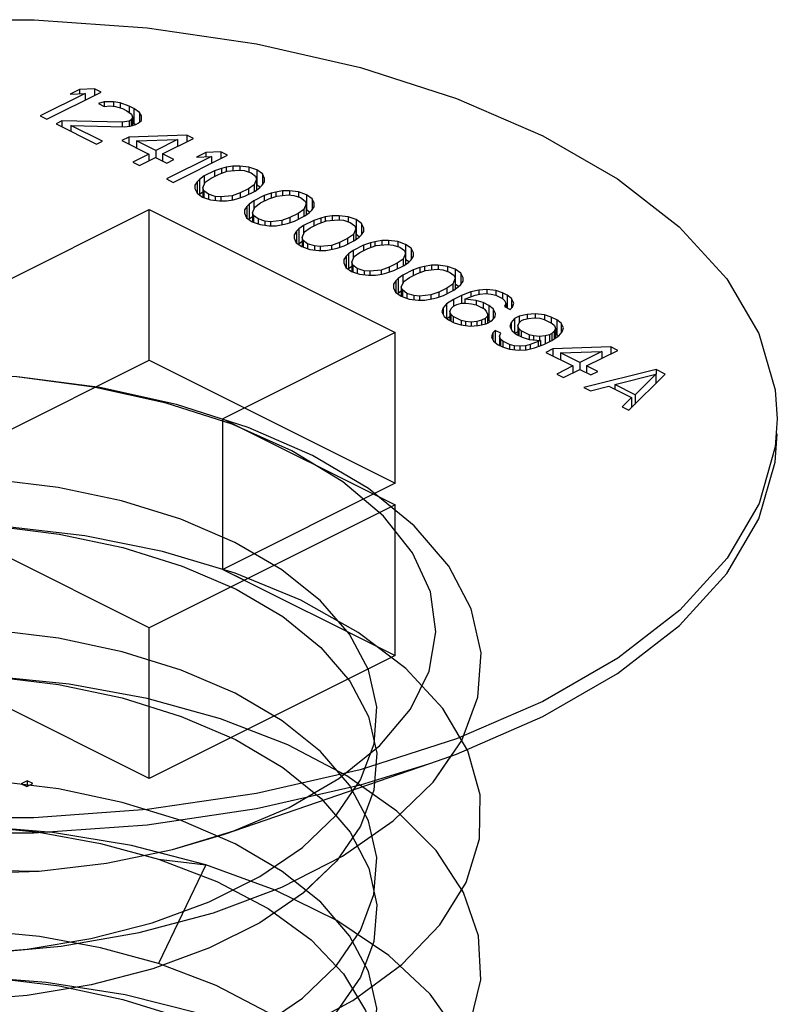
# Paper-space layout '005_EXP_CORICANT_PE_DRAWING_3_1' of a CAD drawing. Header units: millimetres. Extents: x 6 to 413, y 7 to 290.
# Tile 295 of 362: x 200.71 to 201.102, y 258.64 to 259.149. Entities that reach past the tile are written whole.
import ezdxf

# ---------------------------------------------------------------- set-up
doc = ezdxf.new("R2010")
doc.units = ezdxf.units.MM
doc.header["$LTSCALE"] = 23.1
doc.layers.get('0').update_dxf_attribs({"linetype": 'CONTINUOUS'})
doc.layers.add('124100000694A_M3X4P5_C_NI_BL80', color=7, linetype='CONTINUOUS')

# ---------------------------------------------------------------- blocks, each defined once
blk = doc.blocks.new('124100000694A_M3X4P5_C_NI_BL80', base_point=(200.6878, 258.6438))
at = {"layer": '124100000694A_M3X4P5_C_NI_BL80', "color": 7, "linetype": 'Continuous'}
for p, q in [((200.74381, 259.11125), (200.72058, 259.09963)), ((200.72408, 259.09788), (200.75208, 259.11188)), ((200.74091, 259.1133), (200.73614, 259.11091)), ((200.73614, 259.11091), (200.74381, 259.11125)), ((200.74858, 259.11363), (200.74091, 259.1133)), ((200.74091, 259.1133), (200.74091, 259.11112)), ((200.74381, 259.11125), (200.74381, 259.10775)), ((200.74858, 259.11363), (200.74858, 259.11013)), ((200.75208, 259.11188), (200.74858, 259.11363)), ((200.75374, 259.10688), (200.75078, 259.10598)), ((200.75078, 259.10598), (200.75369, 259.10452)), ((200.75369, 259.10452), (200.75665, 259.10483)), ((200.75846, 259.1069), (200.75374, 259.10688)), ((200.75374, 259.10688), (200.75374, 259.10452)), ((200.75665, 259.10483), (200.75959, 259.10455)), ((200.75846, 259.1069), (200.75846, 259.10455)), ((200.76199, 259.10633), (200.75846, 259.1069)), ((200.75959, 259.10455), (200.7631, 259.10339)), ((200.76199, 259.10633), (200.76199, 259.10376)), ((200.76666, 259.10459), (200.76199, 259.10633)), ((200.76666, 259.10459), (200.76666, 259.10129)), ((200.769, 259.10342), (200.76666, 259.10459)), ((200.72058, 259.09963), (200.72408, 259.09788)), ((200.7631, 259.10339), (200.76544, 259.10222)), ((200.76544, 259.10222), (200.76776, 259.10047)), ((200.76832, 259.099), (200.7677, 259.09752)), ((200.76776, 259.10047), (200.76832, 259.099)), ((200.76832, 259.099), (200.76832, 259.09466)), ((200.769, 259.10342), (200.769, 259.09563)), ((200.7719, 259.10137), (200.769, 259.10342)), ((200.7719, 259.10137), (200.7719, 259.09635)), ((200.77304, 259.09961), (200.7719, 259.10137)), ((200.773, 259.09725), (200.77304, 259.09961)), ((200.73173, 259.09704), (200.72875, 259.09555)), ((200.72875, 259.09555), (200.74975, 259.08505)), ((200.73173, 259.09704), (200.73173, 259.09406)), ((200.76295, 259.09632), (200.73173, 259.09704)), ((200.73639, 259.0947), (200.73639, 259.09172)), ((200.75273, 259.08654), (200.73639, 259.0947)), ((200.73639, 259.0947), (200.76408, 259.09396)), ((200.7665, 259.09692), (200.76295, 259.09632)), ((200.76295, 259.09632), (200.76295, 259.09396)), ((200.76408, 259.09396), (200.76704, 259.09427)), ((200.7677, 259.09752), (200.7665, 259.09692)), ((200.7665, 259.09692), (200.7665, 259.09427)), ((200.76704, 259.09427), (200.77, 259.09517)), ((200.7677, 259.09752), (200.7677, 259.09447)), ((200.769, 259.09563), (200.76832, 259.09597)), ((200.76975, 259.0951), (200.769, 259.09563)), ((200.77, 259.09517), (200.7712, 259.09577)), ((200.7712, 259.09577), (200.773, 259.09725)), ((200.79642, 259.08971), (200.76633, 259.08867)), ((200.79642, 259.08971), (200.79642, 259.08621)), ((200.79992, 259.08796), (200.79642, 259.08971)), ((200.74975, 259.08505), (200.75273, 259.08654)), ((200.76633, 259.08867), (200.76276, 259.08688)), ((200.76276, 259.08688), (200.77676, 259.07988)), ((200.76633, 259.08867), (200.76633, 259.0851)), ((200.77041, 259.08663), (200.79165, 259.08733)), ((200.77041, 259.08663), (200.77041, 259.08305)), ((200.78033, 259.08167), (200.77041, 259.08663)), ((200.79165, 259.08733), (200.78033, 259.08167)), ((200.78383, 259.07992), (200.79992, 259.08796)), ((200.79165, 259.08733), (200.79165, 259.08383)), ((200.77676, 259.07988), (200.76842, 259.07571)), ((200.77676, 259.07988), (200.77676, 259.07638)), ((200.78033, 259.08167), (200.78033, 259.07813)), ((200.78383, 259.07992), (200.78383, 259.07634)), ((200.78966, 259.077), (200.78383, 259.07992)), ((200.80915, 259.07858), (200.78592, 259.06696)), ((200.78942, 259.06521), (200.81742, 259.07921)), ((200.80625, 259.08063), (200.80148, 259.07824)), ((200.80148, 259.07824), (200.80915, 259.07858)), ((200.81392, 259.08096), (200.80625, 259.08063)), ((200.80625, 259.08063), (200.80625, 259.07845)), ((200.80915, 259.07858), (200.80915, 259.07508)), ((200.81392, 259.08096), (200.81392, 259.07746)), ((200.81742, 259.07921), (200.81392, 259.08096)), ((200.76842, 259.07571), (200.77192, 259.07396)), ((200.77192, 259.07396), (200.78026, 259.07813)), ((200.78026, 259.07813), (200.78609, 259.07522)), ((200.78609, 259.07522), (200.78966, 259.077)), ((200.82025, 259.07363), (200.8167, 259.07302)), ((200.82378, 259.07365), (200.82025, 259.07363)), ((200.82025, 259.07363), (200.82025, 259.07127)), ((200.82378, 259.07365), (200.82378, 259.07158)), ((200.82849, 259.07308), (200.82378, 259.07365)), ((200.8054, 259.06854), (200.80301, 259.06676)), ((200.81076, 259.07122), (200.8054, 259.06854)), ((200.8054, 259.06854), (200.8054, 259.06406)), ((200.80892, 259.06738), (200.81309, 259.06946)), ((200.81433, 259.07242), (200.81076, 259.07122)), ((200.81076, 259.07122), (200.81076, 259.0683)), ((200.81309, 259.06946), (200.81724, 259.07096)), ((200.8167, 259.07302), (200.81433, 259.07242)), ((200.81433, 259.07242), (200.81433, 259.06991)), ((200.8167, 259.07302), (200.8167, 259.07076)), ((200.81724, 259.07096), (200.82315, 259.07158)), ((200.82315, 259.07158), (200.82609, 259.0713)), ((200.82609, 259.0713), (200.82961, 259.07014)), ((200.82849, 259.07308), (200.82849, 259.07051)), ((200.83258, 259.07163), (200.82849, 259.07308)), ((200.82961, 259.07014), (200.83193, 259.06838)), ((200.83193, 259.06838), (200.83249, 259.06691)), ((200.83258, 259.07163), (200.83258, 259.06383)), ((200.83549, 259.06958), (200.83258, 259.07163)), ((200.83549, 259.06958), (200.83549, 259.06387)), ((200.83662, 259.06723), (200.83549, 259.06958)), ((200.78592, 259.06696), (200.78942, 259.06521)), ((200.80059, 259.0638), (200.80055, 259.06203)), ((200.8018, 259.06557), (200.80059, 259.0638)), ((200.80059, 259.0638), (200.80059, 259.06203)), ((200.80301, 259.06676), (200.8018, 259.06557)), ((200.8018, 259.06557), (200.8018, 259.05968)), ((200.80301, 259.06676), (200.80301, 259.05896)), ((200.80468, 259.06234), (200.80592, 259.0653)), ((200.80592, 259.0653), (200.80892, 259.06738)), ((200.83124, 259.06396), (200.82825, 259.06188)), ((200.83249, 259.06691), (200.83124, 259.06396)), ((200.83124, 259.06396), (200.83124, 259.06046)), ((200.83249, 259.06691), (200.83249, 259.06125)), ((200.83427, 259.06265), (200.83258, 259.06383)), ((200.83416, 259.0625), (200.83537, 259.06368)), ((200.83537, 259.06368), (200.83658, 259.06546)), ((200.83658, 259.06546), (200.83662, 259.06723)), ((200.80055, 259.06203), (200.80168, 259.05968)), ((200.80168, 259.05968), (200.80458, 259.05763)), ((200.80301, 259.05896), (200.80288, 259.05883)), ((200.80468, 259.06021), (200.80301, 259.05896)), ((200.80468, 259.06234), (200.80468, 259.05763)), ((200.80524, 259.06087), (200.80468, 259.06234)), ((200.80524, 259.06087), (200.80524, 259.05739)), ((200.80756, 259.05912), (200.80524, 259.06087)), ((200.80756, 259.05912), (200.80756, 259.05657)), ((200.81107, 259.05796), (200.80756, 259.05912)), ((200.81992, 259.0583), (200.81402, 259.05768)), ((200.82408, 259.05979), (200.81992, 259.0583)), ((200.81992, 259.0583), (200.81992, 259.05624)), ((200.82825, 259.06188), (200.82408, 259.05979)), ((200.82408, 259.05979), (200.82408, 259.05726)), ((200.8264, 259.05804), (200.83177, 259.06072)), ((200.82825, 259.06188), (200.82825, 259.05896)), ((200.83643, 259.05838), (200.83107, 259.0557)), ((200.83177, 259.06072), (200.83416, 259.0625)), ((200.83999, 259.05958), (200.83643, 259.05838)), ((200.83643, 259.05838), (200.83643, 259.05547)), ((200.84237, 259.06018), (200.83999, 259.05958)), ((200.83999, 259.05958), (200.83999, 259.05707)), ((200.84592, 259.06079), (200.84237, 259.06018)), ((200.84237, 259.06018), (200.84237, 259.05793)), ((200.84291, 259.05812), (200.84882, 259.05874)), ((200.84945, 259.06081), (200.84592, 259.06079)), ((200.84592, 259.06079), (200.84592, 259.05844)), ((200.84882, 259.05874), (200.85176, 259.05847)), ((200.84945, 259.06081), (200.84945, 259.05874)), ((200.85416, 259.06025), (200.84945, 259.06081)), ((200.85176, 259.05847), (200.85527, 259.0573)), ((200.85416, 259.06025), (200.85416, 259.05767)), ((200.85825, 259.05879), (200.85416, 259.06025)), ((200.85825, 259.05879), (200.85825, 259.051)), ((200.86116, 259.05675), (200.85825, 259.05879)), ((200.80458, 259.05763), (200.80868, 259.05618)), ((200.80868, 259.05618), (200.81338, 259.05561)), ((200.81107, 259.05796), (200.81107, 259.05589)), ((200.81402, 259.05768), (200.81107, 259.05796)), ((200.81338, 259.05561), (200.81692, 259.05563)), ((200.81402, 259.05768), (200.81402, 259.05561)), ((200.81692, 259.05563), (200.82047, 259.05624)), ((200.82047, 259.05624), (200.82284, 259.05684)), ((200.82284, 259.05684), (200.8264, 259.05804)), ((200.82868, 259.05392), (200.82747, 259.05274)), ((200.83107, 259.0557), (200.82868, 259.05392)), ((200.82868, 259.05392), (200.82868, 259.04613)), ((200.83107, 259.0557), (200.83107, 259.05122)), ((200.83159, 259.05246), (200.83458, 259.05454)), ((200.83458, 259.05454), (200.83875, 259.05663)), ((200.83875, 259.05663), (200.84291, 259.05812)), ((200.85527, 259.0573), (200.8576, 259.05555)), ((200.85815, 259.05408), (200.85691, 259.05112)), ((200.8576, 259.05555), (200.85815, 259.05408)), ((200.85815, 259.05408), (200.85815, 259.04842)), ((200.86116, 259.05675), (200.86116, 259.05103)), ((200.86229, 259.05439), (200.86116, 259.05675)), ((200.86225, 259.05263), (200.86229, 259.05439)), ((200.6878, 259.00656), (200.7769, 259.0511)), ((200.7769, 258.97316), (200.7769, 259.0511)), ((200.7769, 259.0511), (200.90418, 258.98746)), ((200.82625, 259.05096), (200.82622, 259.04919)), ((200.82622, 259.04919), (200.82735, 259.04684)), ((200.82747, 259.05274), (200.82625, 259.05096)), ((200.82625, 259.05096), (200.82625, 259.04919)), ((200.82747, 259.05274), (200.82747, 259.04684)), ((200.83035, 259.04951), (200.83159, 259.05246)), ((200.83035, 259.04951), (200.83035, 259.04479)), ((200.83091, 259.04804), (200.83035, 259.04951)), ((200.83091, 259.04804), (200.83091, 259.04456)), ((200.83323, 259.04628), (200.83091, 259.04804)), ((200.85392, 259.04904), (200.84975, 259.04696)), ((200.85691, 259.05112), (200.85392, 259.04904)), ((200.85392, 259.04904), (200.85392, 259.04613)), ((200.85691, 259.05112), (200.85691, 259.04762)), ((200.85743, 259.04788), (200.85983, 259.04967)), ((200.85993, 259.04981), (200.85825, 259.051)), ((200.85983, 259.04967), (200.86103, 259.05085)), ((200.86103, 259.05085), (200.86225, 259.05263)), ((200.87512, 259.04798), (200.87158, 259.04796)), ((200.87512, 259.04798), (200.87512, 259.04591)), ((200.87982, 259.04741), (200.87512, 259.04798)), ((200.82735, 259.04684), (200.83025, 259.04479)), ((200.82868, 259.04613), (200.82854, 259.046)), ((200.83035, 259.04737), (200.82868, 259.04613)), ((200.83025, 259.04479), (200.83435, 259.04334)), ((200.83323, 259.04628), (200.83323, 259.04374)), ((200.83674, 259.04512), (200.83323, 259.04628)), ((200.83435, 259.04334), (200.83905, 259.04278)), ((200.83674, 259.04512), (200.83674, 259.04305)), ((200.83968, 259.04484), (200.83674, 259.04512)), ((200.84559, 259.04546), (200.83968, 259.04484)), ((200.83968, 259.04484), (200.83968, 259.04278)), ((200.84259, 259.0428), (200.84614, 259.0434)), ((200.84975, 259.04696), (200.84559, 259.04546)), ((200.84559, 259.04546), (200.84559, 259.0434)), ((200.84614, 259.0434), (200.84851, 259.04401)), ((200.84851, 259.04401), (200.85207, 259.0452)), ((200.84975, 259.04696), (200.84975, 259.04442)), ((200.85207, 259.0452), (200.85743, 259.04788)), ((200.8621, 259.04555), (200.85674, 259.04287)), ((200.86025, 259.04171), (200.86442, 259.04379)), ((200.86566, 259.04675), (200.8621, 259.04555)), ((200.8621, 259.04555), (200.8621, 259.04263)), ((200.86442, 259.04379), (200.86858, 259.04529)), ((200.86803, 259.04735), (200.86566, 259.04675)), ((200.86566, 259.04675), (200.86566, 259.04424)), ((200.87158, 259.04796), (200.86803, 259.04735)), ((200.86803, 259.04735), (200.86803, 259.04509)), ((200.86858, 259.04529), (200.87449, 259.04591)), ((200.87158, 259.04796), (200.87158, 259.04561)), ((200.87449, 259.04591), (200.87743, 259.04563)), ((200.87743, 259.04563), (200.88094, 259.04447)), ((200.87982, 259.04741), (200.87982, 259.04484)), ((200.88392, 259.04596), (200.87982, 259.04741)), ((200.88094, 259.04447), (200.88326, 259.04271)), ((200.88392, 259.04596), (200.88392, 259.03817)), ((200.88683, 259.04391), (200.88392, 259.04596)), ((200.88683, 259.04391), (200.88683, 259.0382)), ((200.88795, 259.04156), (200.88683, 259.04391)), ((200.83905, 259.04278), (200.84259, 259.0428)), ((200.85192, 259.03813), (200.85189, 259.03636)), ((200.85314, 259.0399), (200.85192, 259.03813)), ((200.85192, 259.03813), (200.85192, 259.03636)), ((200.85434, 259.04109), (200.85314, 259.0399)), ((200.85314, 259.0399), (200.85314, 259.03401)), ((200.85674, 259.04287), (200.85434, 259.04109)), ((200.85434, 259.04109), (200.85434, 259.03329)), ((200.85602, 259.03668), (200.85726, 259.03963)), ((200.85674, 259.04287), (200.85674, 259.03839)), ((200.85726, 259.03963), (200.86025, 259.04171)), ((200.88258, 259.03829), (200.87959, 259.03621)), ((200.88382, 259.04124), (200.88258, 259.03829)), ((200.88258, 259.03829), (200.88258, 259.03479)), ((200.88326, 259.04271), (200.88382, 259.04124)), ((200.88382, 259.04124), (200.88382, 259.03559)), ((200.8856, 259.03698), (200.88392, 259.03817)), ((200.8855, 259.03683), (200.8867, 259.03802)), ((200.8867, 259.03802), (200.88792, 259.03979)), ((200.88792, 259.03979), (200.88795, 259.04156)), ((200.85189, 259.03636), (200.85302, 259.03401)), ((200.85302, 259.03401), (200.85592, 259.03196)), ((200.85434, 259.03329), (200.85421, 259.03316)), ((200.85602, 259.03454), (200.85434, 259.03329)), ((200.85602, 259.03668), (200.85602, 259.03196)), ((200.85658, 259.03521), (200.85602, 259.03668)), ((200.85658, 259.03521), (200.85658, 259.03173)), ((200.8589, 259.03345), (200.85658, 259.03521)), ((200.8589, 259.03345), (200.8589, 259.0309)), ((200.86241, 259.03229), (200.8589, 259.03345)), ((200.87542, 259.03413), (200.87126, 259.03263)), ((200.87959, 259.03621), (200.87542, 259.03413)), ((200.87542, 259.03413), (200.87542, 259.03159)), ((200.87774, 259.03237), (200.8831, 259.03505)), ((200.87959, 259.03621), (200.87959, 259.03329)), ((200.88777, 259.03272), (200.88241, 259.03004)), ((200.8831, 259.03505), (200.8855, 259.03683)), ((200.89133, 259.03391), (200.88777, 259.03272)), ((200.88777, 259.03272), (200.88777, 259.0298)), ((200.8937, 259.03452), (200.89133, 259.03391)), ((200.89133, 259.03391), (200.89133, 259.03141)), ((200.89725, 259.03512), (200.8937, 259.03452)), ((200.8937, 259.03452), (200.8937, 259.03226)), ((200.89425, 259.03246), (200.90016, 259.03308)), ((200.90079, 259.03514), (200.89725, 259.03512)), ((200.89725, 259.03512), (200.89725, 259.03277)), ((200.90016, 259.03308), (200.9031, 259.0328)), ((200.90079, 259.03514), (200.90079, 259.03308)), ((200.90549, 259.03458), (200.90079, 259.03514)), ((200.9031, 259.0328), (200.90661, 259.03164)), ((200.90549, 259.03458), (200.90549, 259.03201)), ((200.90959, 259.03313), (200.90549, 259.03458)), ((200.90959, 259.03313), (200.90959, 259.02533)), ((200.91249, 259.03108), (200.90959, 259.03313)), ((200.85592, 259.03196), (200.86002, 259.03051)), ((200.86002, 259.03051), (200.86472, 259.02994)), ((200.86241, 259.03229), (200.86241, 259.03022)), ((200.86535, 259.03201), (200.86241, 259.03229)), ((200.86472, 259.02994), (200.86826, 259.02996)), ((200.87126, 259.03263), (200.86535, 259.03201)), ((200.86535, 259.03201), (200.86535, 259.02994)), ((200.86826, 259.02996), (200.87181, 259.03057)), ((200.87126, 259.03263), (200.87126, 259.03057)), ((200.87181, 259.03057), (200.87418, 259.03117)), ((200.87418, 259.03117), (200.87774, 259.03237)), ((200.88001, 259.02825), (200.87881, 259.02707)), ((200.88241, 259.03004), (200.88001, 259.02825)), ((200.88001, 259.02825), (200.88001, 259.02046)), ((200.88241, 259.03004), (200.88241, 259.02556)), ((200.88293, 259.0268), (200.88592, 259.02888)), ((200.88592, 259.02888), (200.89009, 259.03096)), ((200.89009, 259.03096), (200.89425, 259.03246)), ((200.90661, 259.03164), (200.90893, 259.02988)), ((200.90949, 259.02841), (200.90825, 259.02546)), ((200.90893, 259.02988), (200.90949, 259.02841)), ((200.90949, 259.02841), (200.90949, 259.02275)), ((200.91249, 259.03108), (200.91249, 259.02536)), ((200.91362, 259.02873), (200.91249, 259.03108)), ((200.91359, 259.02696), (200.91362, 259.02873)), ((200.87759, 259.02529), (200.87755, 259.02353)), ((200.87755, 259.02353), (200.87868, 259.02117)), ((200.87881, 259.02707), (200.87759, 259.02529)), ((200.87759, 259.02529), (200.87759, 259.02353)), ((200.87881, 259.02707), (200.87881, 259.02117)), ((200.88169, 259.02384), (200.88293, 259.0268)), ((200.88169, 259.02384), (200.88169, 259.01913)), ((200.88225, 259.02237), (200.88169, 259.02384)), ((200.90526, 259.02338), (200.90109, 259.02129)), ((200.90825, 259.02546), (200.90526, 259.02338)), ((200.90526, 259.02338), (200.90526, 259.02046)), ((200.90825, 259.02546), (200.90825, 259.02196)), ((200.90877, 259.02222), (200.91117, 259.024)), ((200.91127, 259.02415), (200.90959, 259.02533)), ((200.91117, 259.024), (200.91237, 259.02518)), ((200.91237, 259.02518), (200.91359, 259.02696)), ((200.87868, 259.02117), (200.88159, 259.01913)), ((200.88001, 259.02046), (200.87988, 259.02033)), ((200.88169, 259.02171), (200.88001, 259.02046)), ((200.88159, 259.01913), (200.88568, 259.01767)), ((200.88225, 259.02237), (200.88225, 259.01889)), ((200.88457, 259.02062), (200.88225, 259.02237)), ((200.88457, 259.02062), (200.88457, 259.01807)), ((200.88808, 259.01945), (200.88457, 259.02062)), ((200.88568, 259.01767), (200.89039, 259.01711)), ((200.88808, 259.01945), (200.88808, 259.01739)), ((200.89102, 259.01918), (200.88808, 259.01945)), ((200.89693, 259.0198), (200.89102, 259.01918)), ((200.89102, 259.01918), (200.89102, 259.01711)), ((200.89392, 259.01713), (200.89747, 259.01774)), ((200.90109, 259.02129), (200.89693, 259.0198)), ((200.89693, 259.0198), (200.89693, 259.01774)), ((200.89747, 259.01774), (200.89985, 259.01834)), ((200.89985, 259.01834), (200.90341, 259.01954)), ((200.90109, 259.02129), (200.90109, 259.01875)), ((200.90341, 259.01954), (200.90877, 259.02222)), ((200.91344, 259.01988), (200.90807, 259.0172)), ((200.91159, 259.01604), (200.91576, 259.01813)), ((200.917, 259.02108), (200.91344, 259.01988)), ((200.91344, 259.01988), (200.91344, 259.01697)), ((200.91576, 259.01813), (200.91992, 259.01962)), ((200.91937, 259.02168), (200.917, 259.02108)), ((200.917, 259.02108), (200.917, 259.01857)), ((200.92292, 259.02229), (200.91937, 259.02168)), ((200.91937, 259.02168), (200.91937, 259.01943)), ((200.91992, 259.01962), (200.92582, 259.02024)), ((200.92646, 259.02231), (200.92292, 259.02229)), ((200.92292, 259.02229), (200.92292, 259.01994)), ((200.92582, 259.02024), (200.92877, 259.01996)), ((200.92646, 259.02231), (200.92646, 259.02024)), ((200.93116, 259.02174), (200.92646, 259.02231)), ((200.92877, 259.01996), (200.93228, 259.0188)), ((200.93116, 259.02174), (200.93116, 259.01917)), ((200.93526, 259.02029), (200.93116, 259.02174)), ((200.93228, 259.0188), (200.9346, 259.01705)), ((200.93526, 259.02029), (200.93526, 259.0125)), ((200.93816, 259.01824), (200.93526, 259.02029)), ((200.93816, 259.01824), (200.93816, 259.01253)), ((200.93929, 259.01589), (200.93816, 259.01824)), ((200.89039, 259.01711), (200.89392, 259.01713)), ((200.90326, 259.01246), (200.90322, 259.01069)), ((200.90448, 259.01424), (200.90326, 259.01246)), ((200.90326, 259.01246), (200.90326, 259.01069)), ((200.90568, 259.01542), (200.90448, 259.01424)), ((200.90448, 259.01424), (200.90448, 259.00834)), ((200.90807, 259.0172), (200.90568, 259.01542)), ((200.90568, 259.01542), (200.90568, 259.00763)), ((200.90735, 259.01101), (200.9086, 259.01396)), ((200.90807, 259.0172), (200.90807, 259.01272)), ((200.9086, 259.01396), (200.91159, 259.01604)), ((200.93392, 259.01262), (200.93093, 259.01054)), ((200.93516, 259.01558), (200.93392, 259.01262)), ((200.93392, 259.01262), (200.93392, 259.00912)), ((200.9346, 259.01705), (200.93516, 259.01558)), ((200.93516, 259.01558), (200.93516, 259.00992)), ((200.93694, 259.01131), (200.93526, 259.0125)), ((200.93683, 259.01116), (200.93804, 259.01235)), ((200.93804, 259.01235), (200.93925, 259.01412)), ((200.93925, 259.01412), (200.93929, 259.01589)), ((200.90322, 259.01069), (200.90435, 259.00834)), ((200.90435, 259.00834), (200.90726, 259.00629)), ((200.90568, 259.00763), (200.90555, 259.0075)), ((200.90735, 259.00887), (200.90568, 259.00763)), ((200.90735, 259.01101), (200.90735, 259.00629)), ((200.90791, 259.00954), (200.90735, 259.01101)), ((200.90791, 259.00954), (200.90791, 259.00606)), ((200.91023, 259.00778), (200.90791, 259.00954)), ((200.91023, 259.00778), (200.91023, 259.00524)), ((200.91375, 259.00662), (200.91023, 259.00778)), ((200.92675, 259.00846), (200.9226, 259.00696)), ((200.93093, 259.01054), (200.92675, 259.00846)), ((200.92675, 259.00846), (200.92675, 259.00592)), ((200.92908, 259.0067), (200.93444, 259.00938)), ((200.93093, 259.01054), (200.93093, 259.00763)), ((200.93444, 259.00938), (200.93683, 259.01116)), ((200.94326, 259.00854), (200.93851, 259.00675)), ((200.94741, 259.00945), (200.94326, 259.00854)), ((200.94326, 259.00854), (200.94326, 259.00595)), ((200.94558, 259.00679), (200.94795, 259.00739)), ((200.95154, 259.00977), (200.94741, 259.00945)), ((200.94741, 259.00945), (200.94741, 259.00739)), ((200.94795, 259.00739), (200.95091, 259.0077)), ((200.95091, 259.0077), (200.95385, 259.00742)), ((200.95154, 259.00977), (200.95154, 259.0077)), ((200.95625, 259.0092), (200.95154, 259.00977)), ((200.95385, 259.00742), (200.9562, 259.00684)), ((200.95625, 259.0092), (200.95625, 259.00684)), ((200.95976, 259.00804), (200.95625, 259.0092)), ((200.95976, 259.00804), (200.95976, 259.00509)), ((200.96209, 259.00687), (200.95976, 259.00804)), ((200.90726, 259.00629), (200.91135, 259.00484)), ((200.91135, 259.00484), (200.91606, 259.00427)), ((200.91375, 259.00662), (200.91375, 259.00455)), ((200.91669, 259.00634), (200.91375, 259.00662)), ((200.91606, 259.00427), (200.91959, 259.00429)), ((200.9226, 259.00696), (200.91669, 259.00634)), ((200.91669, 259.00634), (200.91669, 259.00427)), ((200.91959, 259.00429), (200.92314, 259.0049)), ((200.9226, 259.00696), (200.9226, 259.0049)), ((200.92314, 259.0049), (200.92551, 259.0055)), ((200.92551, 259.0055), (200.92908, 259.0067)), ((200.93075, 259.00229), (200.92894, 259.00022)), ((200.93434, 259.00467), (200.93075, 259.00229)), ((200.93075, 259.00229), (200.93075, 258.9948)), ((200.93851, 259.00675), (200.93434, 259.00467)), ((200.93434, 259.00467), (200.93434, 259.00113)), ((200.93605, 259.00202), (200.93842, 259.00262)), ((200.93842, 259.00262), (200.94078, 259.00264)), ((200.93851, 259.00675), (200.93851, 259.00262)), ((200.94023, 259.0047), (200.94143, 259.00529)), ((200.94023, 259.0047), (200.94023, 259.00264)), ((200.94612, 259.00414), (200.94023, 259.0047)), ((200.94078, 259.00264), (200.94372, 259.00236)), ((200.94143, 259.00529), (200.94558, 259.00679)), ((200.94372, 259.00236), (200.94607, 259.00178)), ((200.94612, 259.00414), (200.94612, 259.00178)), ((200.94963, 259.00298), (200.94612, 259.00414)), ((200.94963, 259.00298), (200.94963, 259)), ((200.95255, 259.00152), (200.94963, 259.00298)), ((200.9562, 259.00684), (200.9597, 259.00509)), ((200.9597, 259.00509), (200.96085, 259.00392)), ((200.96141, 259.00245), (200.96079, 259.00097)), ((200.96085, 259.00392), (200.96141, 259.00245)), ((200.96141, 259.00245), (200.96141, 259.00066)), ((200.96209, 259.00687), (200.96209, 259.00032)), ((200.96441, 259.00512), (200.96209, 259.00687)), ((200.96441, 259.00512), (200.96441, 259.00021)), ((200.96554, 259.00277), (200.96441, 259.00512)), ((200.96491, 259.0007), (200.96554, 259.00277)), ((200.92894, 259.00022), (200.92831, 258.99815)), ((200.92831, 258.99815), (200.92944, 258.9958)), ((200.92894, 259.00022), (200.92894, 258.99683)), ((200.93244, 258.99847), (200.93306, 258.99994)), ((200.93244, 258.99847), (200.93244, 258.9937)), ((200.933, 258.997), (200.93244, 258.99847)), ((200.93306, 258.99994), (200.93426, 259.00113)), ((200.93426, 259.00113), (200.93605, 259.00202)), ((200.94607, 259.00178), (200.95015, 258.99974)), ((200.95015, 258.99974), (200.95131, 258.99857)), ((200.95131, 258.99857), (200.95186, 258.99709)), ((200.95186, 258.99709), (200.95184, 258.99592)), ((200.95255, 259.00152), (200.95255, 258.99372)), ((200.95487, 258.99976), (200.95255, 259.00152)), ((200.95487, 258.99976), (200.95487, 258.99439)), ((200.956, 258.99741), (200.95487, 258.99976)), ((200.95596, 258.99564), (200.956, 258.99741)), ((200.96079, 259.00097), (200.96371, 258.99951)), ((200.96371, 258.99951), (200.96491, 259.0007)), ((200.97663, 258.99722), (200.97249, 258.99691)), ((200.97663, 258.99722), (200.97663, 258.99516)), ((200.98133, 258.99666), (200.97663, 258.99722)), ((200.92944, 258.9958), (200.93176, 258.99404)), ((200.93244, 258.99561), (200.93097, 258.99464)), ((200.93176, 258.99404), (200.93467, 258.99258)), ((200.933, 258.997), (200.933, 258.99342)), ((200.93415, 258.99582), (200.933, 258.997)), ((200.93415, 258.99582), (200.93415, 258.99284)), ((200.93824, 258.99378), (200.93415, 258.99582)), ((200.93467, 258.99258), (200.93819, 258.99142)), ((200.93824, 258.99378), (200.93824, 258.99142)), ((200.94058, 258.9932), (200.93824, 258.99378)), ((200.94058, 258.9932), (200.94058, 258.99113)), ((200.94352, 258.99292), (200.94058, 258.9932)), ((200.94648, 258.99323), (200.94352, 258.99292)), ((200.94352, 258.99292), (200.94352, 258.99086)), ((200.94885, 258.99384), (200.94648, 258.99323)), ((200.94648, 258.99323), (200.94648, 258.99117)), ((200.94702, 258.99117), (200.95117, 258.99208)), ((200.95064, 258.99473), (200.94885, 258.99384)), ((200.94885, 258.99384), (200.94885, 258.99157)), ((200.95184, 258.99592), (200.95064, 258.99473)), ((200.95064, 258.99473), (200.95064, 258.99208)), ((200.95117, 258.99208), (200.95415, 258.99357)), ((200.95184, 258.99592), (200.95184, 258.99242)), ((200.95255, 258.99372), (200.95186, 258.99407)), ((200.95331, 258.99315), (200.95255, 258.99372)), ((200.95415, 258.99357), (200.95596, 258.99564)), ((200.96415, 258.99274), (200.96352, 258.99067)), ((200.96596, 258.99481), (200.96415, 258.99274)), ((200.96415, 258.99274), (200.96415, 258.98935)), ((200.96835, 258.996), (200.96596, 258.99481)), ((200.96596, 258.99481), (200.96596, 258.98732)), ((200.96765, 258.99099), (200.96827, 258.99246)), ((200.96827, 258.99246), (200.96948, 258.99365)), ((200.97249, 258.99691), (200.96835, 258.996)), ((200.96835, 258.996), (200.96835, 258.99246)), ((200.96948, 258.99365), (200.97067, 258.99425)), ((200.97067, 258.99425), (200.97304, 258.99485)), ((200.97249, 258.99691), (200.97249, 258.99485)), ((200.97304, 258.99485), (200.97599, 258.99516)), ((200.97599, 258.99516), (200.97893, 258.99488)), ((200.97893, 258.99488), (200.98128, 258.9943)), ((200.98128, 258.9943), (200.98536, 258.99226)), ((200.98133, 258.99666), (200.98133, 258.9943)), ((200.98484, 258.9955), (200.98133, 258.99666)), ((200.98484, 258.9955), (200.98484, 258.99252)), ((200.98776, 258.99404), (200.98484, 258.9955)), ((200.98536, 258.99226), (200.98652, 258.99109)), ((200.98776, 258.99404), (200.98776, 258.98625)), ((200.99008, 258.99228), (200.98776, 258.99404)), ((200.99008, 258.99228), (200.99008, 258.9873)), ((200.99121, 258.98993), (200.99008, 258.99228)), ((200.90418, 258.98746), (200.81508, 258.94292)), ((200.93819, 258.99142), (200.94289, 258.99086)), ((200.94289, 258.99086), (200.94702, 258.99117)), ((200.95461, 258.98738), (200.95397, 258.98532)), ((200.95581, 258.98857), (200.95461, 258.98738)), ((200.95461, 258.98738), (200.95461, 258.984)), ((200.95581, 258.98857), (200.95581, 258.98243)), ((200.95873, 258.98711), (200.95581, 258.98857)), ((200.95811, 258.98563), (200.95873, 258.98711)), ((200.96352, 258.99067), (200.96465, 258.98832)), ((200.96465, 258.98832), (200.96697, 258.98656)), ((200.96765, 258.98786), (200.96621, 258.98714)), ((200.96765, 258.99099), (200.96765, 258.98622)), ((200.96821, 258.98952), (200.96765, 258.99099)), ((200.96821, 258.98952), (200.96821, 258.98594)), ((200.96936, 258.98834), (200.96821, 258.98952)), ((200.96936, 258.98834), (200.96936, 258.98537)), ((200.97345, 258.9863), (200.96936, 258.98834)), ((200.98525, 258.98695), (200.98406, 258.98636)), ((200.98646, 258.98814), (200.98525, 258.98695)), ((200.98525, 258.98695), (200.98525, 258.98342)), ((200.98708, 258.98962), (200.98646, 258.98814)), ((200.98646, 258.98814), (200.98646, 258.98426)), ((200.98652, 258.99109), (200.98708, 258.98962)), ((200.98708, 258.98962), (200.98708, 258.98467)), ((200.98876, 258.98579), (200.99058, 258.98787)), ((200.99058, 258.98787), (200.99121, 258.98993)), ((200.95397, 258.98532), (200.9551, 258.98296)), ((200.9551, 258.98296), (200.95742, 258.98121)), ((200.95811, 258.98563), (200.95811, 258.98087)), ((200.95867, 258.98416), (200.95811, 258.98563)), ((200.95867, 258.98416), (200.95867, 258.98059)), ((200.95982, 258.98299), (200.95867, 258.98416)), ((200.95982, 258.98299), (200.95982, 258.98004)), ((200.96332, 258.98124), (200.95982, 258.98299)), ((200.96697, 258.98656), (200.96989, 258.9851)), ((200.96989, 258.9851), (200.9734, 258.98394)), ((200.9734, 258.98394), (200.97928, 258.98339)), ((200.97345, 258.9863), (200.97345, 258.98394)), ((200.97579, 258.98572), (200.97345, 258.9863)), ((200.97809, 258.98279), (200.97393, 258.98129)), ((200.97579, 258.98572), (200.97579, 258.98372)), ((200.97874, 258.98545), (200.97579, 258.98572)), ((200.97928, 258.98339), (200.97809, 258.98279)), ((200.97809, 258.98279), (200.97809, 258.98023)), ((200.98169, 258.98576), (200.97874, 258.98545)), ((200.97874, 258.98545), (200.97874, 258.98339)), ((200.97928, 258.98339), (200.97928, 258.98068)), ((200.98101, 258.98133), (200.98518, 258.98342)), ((200.98406, 258.98636), (200.98169, 258.98576)), ((200.98169, 258.98576), (200.98169, 258.98167)), ((200.98406, 258.98636), (200.98406, 258.98286)), ((200.98518, 258.98342), (200.98876, 258.98579)), ((200.98776, 258.98625), (200.98708, 258.98659)), ((200.98862, 258.9856), (200.98776, 258.98625)), ((200.95742, 258.98121), (200.95976, 258.98004)), ((200.95976, 258.98004), (200.96327, 258.97888)), ((200.96327, 258.97888), (200.96797, 258.97832)), ((200.96332, 258.98124), (200.96332, 258.97888)), ((200.96567, 258.98066), (200.96332, 258.98124)), ((200.96567, 258.98066), (200.96567, 258.97859)), ((200.96861, 258.98038), (200.96567, 258.98066)), ((200.96797, 258.97832), (200.97211, 258.97863)), ((200.97156, 258.98069), (200.96861, 258.98038)), ((200.96861, 258.98038), (200.96861, 258.97832)), ((200.97393, 258.98129), (200.97156, 258.98069)), ((200.97156, 258.98069), (200.97156, 258.97863)), ((200.97211, 258.97863), (200.97625, 258.97954)), ((200.97393, 258.98129), (200.97393, 258.97903)), ((200.97625, 258.97954), (200.98101, 258.98133)), ((200.98567, 258.979), (200.9821, 258.97721)), ((200.9821, 258.97721), (200.9961, 258.97021)), ((201.01576, 258.98004), (200.98567, 258.979)), ((200.98567, 258.979), (200.98567, 258.97542)), ((200.98976, 258.97696), (201.01099, 258.97766)), ((200.98976, 258.97696), (200.98976, 258.97338)), ((200.99968, 258.972), (200.98976, 258.97696)), ((201.01099, 258.97766), (200.99968, 258.972)), ((201.00318, 258.97025), (201.01926, 258.97829)), ((201.01099, 258.97766), (201.01099, 258.97416)), ((201.01576, 258.98004), (201.01576, 258.97654)), ((201.01926, 258.97829), (201.01576, 258.98004)), ((200.6878, 258.92861), (200.7769, 258.97316)), ((200.7769, 258.97316), (200.82624, 258.94849)), ((200.99968, 258.972), (200.99968, 258.96846)), ((200.9961, 258.97021), (200.98776, 258.96604)), ((200.99126, 258.96429), (200.9996, 258.96846)), ((200.9961, 258.97021), (200.9961, 258.96671)), ((200.9996, 258.96846), (201.00543, 258.96554)), ((201.0391, 258.96837), (201.00176, 258.95904)), ((201.00318, 258.97025), (201.00318, 258.96667)), ((201.00901, 258.96733), (201.00318, 258.97025)), ((201.00543, 258.96554), (201.00901, 258.96733)), ((201.0391, 258.96837), (201.0391, 258.96601)), ((201.04376, 258.96604), (201.0391, 258.96837)), ((200.98776, 258.96604), (200.99126, 258.96429)), ((201.01771, 258.9606), (201.03905, 258.96601)), ((201.02509, 258.94737), (201.04376, 258.96604)), ((201.03905, 258.96601), (201.02821, 258.95535)), ((201.03905, 258.96601), (201.03905, 258.96132)), ((201.00176, 258.95904), (201.00526, 258.95729)), ((201.00526, 258.95729), (201.01474, 258.9597)), ((201.01474, 258.9597), (201.02641, 258.95386)), ((201.01771, 258.9606), (201.01771, 258.95821)), ((201.02821, 258.95535), (201.01771, 258.9606)), ((201.02641, 258.95386), (201.02159, 258.94912)), ((201.02641, 258.95386), (201.02641, 258.94869)), ((201.02821, 258.95535), (201.02821, 258.95049)), ((201.02159, 258.94912), (201.02509, 258.94737)), ((200.81508, 258.86497), (200.81508, 258.94292)), ((200.81508, 258.94292), (200.90418, 258.89837)), ((200.90418, 258.89837), (200.7769, 258.83473)), ((200.7769, 258.83473), (200.6878, 258.87928)), ((200.81508, 258.86497), (200.82624, 258.8594)), ((200.93591, 258.76941), (200.98055, 258.78875)), ((200.92205, 258.76444), (200.93591, 258.76941)), ((200.81585, 258.72801), (200.92205, 258.76444)), ((200.71379, 258.75555), (200.71081, 258.75406)), ((200.71081, 258.75406), (200.71373, 258.7526)), ((200.71373, 258.7526), (200.71671, 258.75409)), ((200.71379, 258.75555), (200.71379, 258.7526)), ((200.71671, 258.75409), (200.71379, 258.75555)), ((200.85672, 258.69756), (200.83418, 258.68211))]:
    blk.add_line(p, q, dxfattribs=at)
for points in [[(200.39506, 259.08929), (200.43975, 259.10865), (200.4895, 259.12462), (200.54323, 259.13689), (200.59977, 259.14518), (200.65827, 259.14939), (200.71739, 259.14939), (200.77584, 259.14518), (200.83246, 259.13687), (200.88618, 259.12461), (200.93589, 259.10863), (200.98053, 259.08929), (201.0192, 259.06699), (201.05112, 259.04216), (201.07564, 259.01533), (201.09229, 258.98705), (201.10072, 258.95786), (201.1018, 258.94292)], [(201.1018, 258.94292), (201.10078, 258.92835), (201.09243, 258.89912), (201.07588, 258.87082), (201.05135, 258.84388), (201.01934, 258.81894), (200.98055, 258.79655)], [(200.98055, 258.78875), (201.01923, 258.81107), (201.05116, 258.83592), (201.0757, 258.86278), (201.09234, 258.89112), (201.10075, 258.92036), (201.1018, 258.93512)], [(200.98055, 258.79655), (200.93586, 258.77719), (200.88611, 258.76121)], [(200.9031, 258.73476), (200.92383, 258.7548), (200.93316, 258.76843)], [(200.92727, 258.68106), (200.9408, 258.70289), (200.94779, 258.72545), (200.94812, 258.74833), (200.94174, 258.77109), (200.94134, 258.77177)], [(200.45356, 258.76444), (200.4894, 258.75344), (200.54313, 258.74117), (200.5998, 258.73285), (200.65827, 258.72865), (200.71734, 258.72865), (200.77581, 258.73285), (200.83248, 258.74117), (200.88621, 258.75344), (200.92205, 258.76444)], [(200.88611, 258.76121), (200.83238, 258.74895), (200.77584, 258.74065), (200.71733, 258.73644), (200.65822, 258.73645), (200.59977, 258.74065), (200.54315, 258.74896), (200.48943, 258.76123)], [(200.81022, 258.6873), (200.84557, 258.70059), (200.87684, 258.71656), (200.9031, 258.73476)], [(200.56266, 258.72702), (200.57741, 258.72237), (200.61069, 258.71455), (200.64629, 258.70957), (200.68312, 258.70763), (200.72004, 258.70879)], [(200.72004, 258.70879), (200.75487, 258.71296), (200.78902, 258.72003), (200.81587, 258.72801)], [(200.87507, 258.71566), (200.87444, 258.71472), (200.85672, 258.69756)], [(200.93081, 258.60784), (200.94291, 258.62989), (200.94845, 258.65262), (200.94731, 258.67536), (200.93956, 258.69783), (200.93858, 258.69932)], [(200.68785, 258.666), (200.73144, 258.66992), (200.77176, 258.677), (200.81022, 258.6873)], [(200.83418, 258.68211), (200.80821, 258.66907), (200.77881, 258.65824), (200.74694, 258.64996)], [(200.88219, 258.64189), (200.90756, 258.66057), (200.92727, 258.68106)], [(200.74694, 258.64996), (200.71388, 258.64445), (200.67966, 258.64165), (200.64536, 258.64169), (200.61248, 258.64453)], [(200.81737, 258.61171), (200.85192, 258.62552), (200.88219, 258.64189)]]:
    blk.add_lwpolyline(points, dxfattribs=at)

psp = doc.layouts.new('005_EXP_CORICANT_PE_DRAWING_3_1')

# ---------------------------------------------------------------- linework, layer by layer
at = {"color": 2, "linetype": 'Continuous'}
for p, q in [((200.6878, 259.00656), (200.7769, 259.0511)), ((200.7769, 259.0511), (200.90418, 258.98746)), ((200.90418, 258.98746), (200.81508, 258.94292)), ((200.81508, 258.94292), (200.90418, 258.89837)), ((200.90418, 258.89837), (200.7769, 258.83473)), ((200.7769, 258.83473), (200.6878, 258.87928))]:
    psp.add_line(p, q, dxfattribs=at)
at = {"color": 6, "linetype": 'Continuous'}
for p, q in [((200.7769, 258.97316), (200.7769, 259.0511)), ((200.90418, 258.90952), (200.90418, 258.98746)), ((200.6878, 258.92861), (200.7769, 258.97316)), ((200.7769, 258.97316), (200.90418, 258.90952)), ((200.81508, 258.86497), (200.81508, 258.94292)), ((200.90418, 258.90952), (200.81508, 258.86497)), ((200.90418, 258.82043), (200.90418, 258.89837)), ((200.81508, 258.86497), (200.90418, 258.82043)), ((200.7769, 258.75679), (200.7769, 258.83473)), ((200.90418, 258.82043), (200.7769, 258.75679)), ((200.7769, 258.75679), (200.6878, 258.80134)), ((200.78178, 258.71501), (200.8063, 258.71207)), ((200.8063, 258.71207), (200.78178, 258.66101))]:
    psp.add_line(p, q, dxfattribs=at)
at = {"color": 2, "linetype": 'Continuous'}
for points in [[(200.84928, 258.74181), (200.87504, 258.7567), (200.89631, 258.77385), (200.91205, 258.79262), (200.9217, 258.81224), (200.92523, 258.83262), (200.92238, 258.85327), (200.91315, 258.87347), (200.89806, 258.89245), (200.87718, 258.91018), (200.85078, 258.92627), (200.81985, 258.94002), (200.78564, 258.95103), (200.74837, 258.95926), (200.70855, 258.96453), (200.66817, 258.96654), (200.62795, 258.96535), (200.58825, 258.96091), (200.5504, 258.9533)], [(200.83418, 258.70605), (200.85619, 258.72109), (200.87382, 258.73794), (200.88628, 258.75601), (200.89322, 258.77465), (200.89462, 258.79386), (200.89033, 258.81298), (200.88053, 258.83138), (200.86553, 258.84872), (200.84561, 258.8647), (200.82118, 258.87893), (200.79325, 258.8909), (200.76259, 258.90039), (200.72983, 258.90727), (200.69573, 258.91142), (200.66164, 258.91271), (200.62876, 258.91126), (200.59705, 258.90712), (200.56758, 258.90041), (200.54143, 258.8914)], [(200.54144, 258.86745), (200.56742, 258.87642), (200.59678, 258.88312), (200.62862, 258.8873), (200.66194, 258.88876), (200.69629, 258.88743), (200.73042, 258.88323), (200.76332, 258.87626), (200.79408, 258.86665), (200.82188, 258.85464), (200.84598, 258.8405), (200.86577, 258.82456), (200.8807, 258.80718), (200.89042, 258.78879), (200.89463, 258.76979), (200.89321, 258.75065), (200.88624, 258.73201), (200.87385, 258.71403), (200.85632, 258.69725), (200.83418, 258.68211)], [(200.83418, 258.62811), (200.85617, 258.64313), (200.8738, 258.65997), (200.88626, 258.67804), (200.89321, 258.69667), (200.89462, 258.71584), (200.89039, 258.73488), (200.8806, 258.75334), (200.86563, 258.77069), (200.84575, 258.78666), (200.82137, 258.8009), (200.79346, 258.81288), (200.7629, 258.82237), (200.73012, 258.82928), (200.69591, 258.83346), (200.66178, 258.83477), (200.62885, 258.83332), (200.59705, 258.82918), (200.56757, 258.82246), (200.54144, 258.81345)], [(200.54144, 258.81345), (200.51942, 258.80251), (200.5018, 258.78979), (200.48934, 258.77585), (200.4824, 258.76128), (200.48098, 258.74621), (200.48526, 258.73125), (200.49504, 258.71692), (200.51002, 258.70367), (200.52992, 258.6918), (200.55432, 258.6817), (200.58223, 258.67383), (200.61284, 258.66843), (200.64558, 258.66562), (200.67974, 258.66559), (200.71386, 258.66838), (200.74676, 258.67387), (200.77853, 258.68209), (200.80803, 258.69293), (200.83418, 258.70605)], [(200.54144, 258.78951), (200.56737, 258.79846), (200.59666, 258.80516), (200.62846, 258.80934), (200.66147, 258.81082), (200.69565, 258.80954), (200.72998, 258.80536), (200.76297, 258.79841), (200.79356, 258.7889), (200.82158, 258.77685), (200.84605, 258.76251), (200.86595, 258.74643), (200.88088, 258.72899), (200.89057, 258.71042), (200.89466, 258.69142), (200.89314, 258.67241), (200.88618, 258.65395), (200.87381, 258.63605), (200.85628, 258.61927), (200.83417, 258.60417)], [(200.83418, 258.68211), (200.80821, 258.66907), (200.77881, 258.65824), (200.74694, 258.64996), (200.71389, 258.64444), (200.67966, 258.64165), (200.64536, 258.64169), (200.61248, 258.64453), (200.5819, 258.64996), (200.55393, 258.65789), (200.52949, 258.66807), (200.50963, 258.68001), (200.49471, 258.69334), (200.48504, 258.70776), (200.48095, 258.72266), (200.48247, 258.7376), (200.48942, 258.75202), (200.50178, 258.76583), (200.51932, 258.7785), (200.54144, 258.78951)], [(200.83417, 258.55017), (200.85615, 258.56517), (200.87377, 258.582), (200.88624, 258.60006), (200.8932, 258.6187), (200.89463, 258.63782), (200.89042, 258.65685), (200.88062, 258.67537), (200.86565, 258.69273), (200.84577, 258.7087), (200.82139, 258.72294), (200.79349, 258.73493), (200.76299, 258.7444), (200.73007, 258.75135), (200.69578, 258.75553), (200.66162, 258.75682), (200.62864, 258.75536), (200.59684, 258.7512), (200.56749, 258.7445), (200.54144, 258.73551)], [(200.72004, 258.70879), (200.75487, 258.71296), (200.78902, 258.72003), (200.82076, 258.72974), (200.84928, 258.74181)], [(200.54143, 258.71157), (200.56625, 258.7202), (200.5939, 258.72672), (200.62387, 258.73097), (200.65511, 258.73281), (200.68733, 258.73217), (200.71986, 258.72896), (200.75169, 258.72319), (200.78178, 258.71501)], [(200.60224, 258.72397), (200.62915, 258.71709), (200.65809, 258.71219), (200.6886, 258.70938), (200.72004, 258.70879)], [(200.78178, 258.71501), (200.81186, 258.70352), (200.83856, 258.68944), (200.86067, 258.67332), (200.87746, 258.65573), (200.88885, 258.63677), (200.89431, 258.61714), (200.89374, 258.59742), (200.88724, 258.57807), (200.87484, 258.55931), (200.85687, 258.5418), (200.83418, 258.52622)], [(200.78178, 258.66101), (200.75177, 258.66918), (200.72019, 258.67492), (200.6878, 258.67814), (200.65542, 258.67882), (200.62384, 258.67697), (200.59383, 258.67271), (200.56614, 258.66617), (200.54143, 258.65757)], [(200.83418, 258.47223), (200.85701, 258.48792), (200.87504, 258.50555), (200.8874, 258.5244), (200.89381, 258.54381), (200.89426, 258.56356), (200.88867, 258.58319), (200.87718, 258.6021), (200.86033, 258.61961), (200.83824, 258.63564), (200.81165, 258.64962), (200.78178, 258.66101)], [(200.54144, 258.63362), (200.56742, 258.64259), (200.59678, 258.6493), (200.62862, 258.65347), (200.66194, 258.65494), (200.69629, 258.6536), (200.73042, 258.64941), (200.76332, 258.64243), (200.79408, 258.63282), (200.82188, 258.62081), (200.84598, 258.60667), (200.86576, 258.59073), (200.8807, 258.57336), (200.89042, 258.55496), (200.89463, 258.53596), (200.8932, 258.51682), (200.88624, 258.49818), (200.87385, 258.4802), (200.85632, 258.46342), (200.83418, 258.44828)]]:
    psp.add_lwpolyline(points, dxfattribs=at)
at = {"color": 6, "linetype": 'Continuous'}
for points in [[(200.68992, 258.6661), (200.73144, 258.66992), (200.77176, 258.677), (200.81022, 258.6873), (200.84557, 258.70059), (200.87684, 258.71656), (200.9031, 258.73476), (200.92383, 258.7548), (200.9386, 258.77637), (200.94693, 258.79888), (200.94858, 258.82181), (200.94353, 258.84459), (200.93189, 258.86668), (200.91401, 258.88756), (200.89032, 258.90677), (200.86146, 258.92386), (200.82815, 258.93845), (200.79108, 258.95027), (200.75139, 258.95898), (200.7101, 258.96443), (200.70855, 258.96453)], [(200.85192, 258.62552), (200.88219, 258.64189), (200.90756, 258.66057), (200.92727, 258.68106), (200.9408, 258.70289), (200.94779, 258.72545), (200.94812, 258.74833), (200.94174, 258.77109), (200.92879, 258.79304), (200.90971, 258.81362), (200.88502, 258.83237), (200.85532, 258.84896), (200.82142, 258.86296), (200.78389, 258.87419), (200.7437, 258.88232), (200.70212, 258.88715)], [(200.94291, 258.62989), (200.94845, 258.65262), (200.94731, 258.67536), (200.93956, 258.69783), (200.92532, 258.7195), (200.905, 258.73976), (200.8792, 258.75809), (200.84858, 258.77415), (200.81385, 258.7876), (200.77584, 258.79817), (200.73555, 258.8056), (200.69416, 258.80974)], [(200.8063, 258.71207), (200.76773, 258.72201), (200.72697, 258.7288), (200.6852, 258.73226), (200.64367, 258.73237), (200.603, 258.72916), (200.56456, 258.72278), (200.52931, 258.71342), (200.4983, 258.70146), (200.4721, 258.68718), (200.45133, 258.67094), (200.4367, 258.65329), (200.42855, 258.63478)], [(200.93761, 258.6236), (200.92222, 258.64518), (200.90091, 258.66513), (200.87398, 258.68325), (200.84215, 258.69903), (200.8063, 258.71207)], [(200.80342, 258.635), (200.76444, 258.64475), (200.72358, 258.65126), (200.68187, 258.65445), (200.64031, 258.65429), (200.59994, 258.65084), (200.5619, 258.64425), (200.52706, 258.63474)]]:
    psp.add_lwpolyline(points, dxfattribs=at)

# ---------------------------------------------------------------- block references
at = {"layer": '124100000694A_M3X4P5_C_NI_BL80'}
psp.add_blockref('124100000694A_M3X4P5_C_NI_BL80', (200.6878, 258.6438), dxfattribs=at)

doc.saveas('drawing.dxf')
